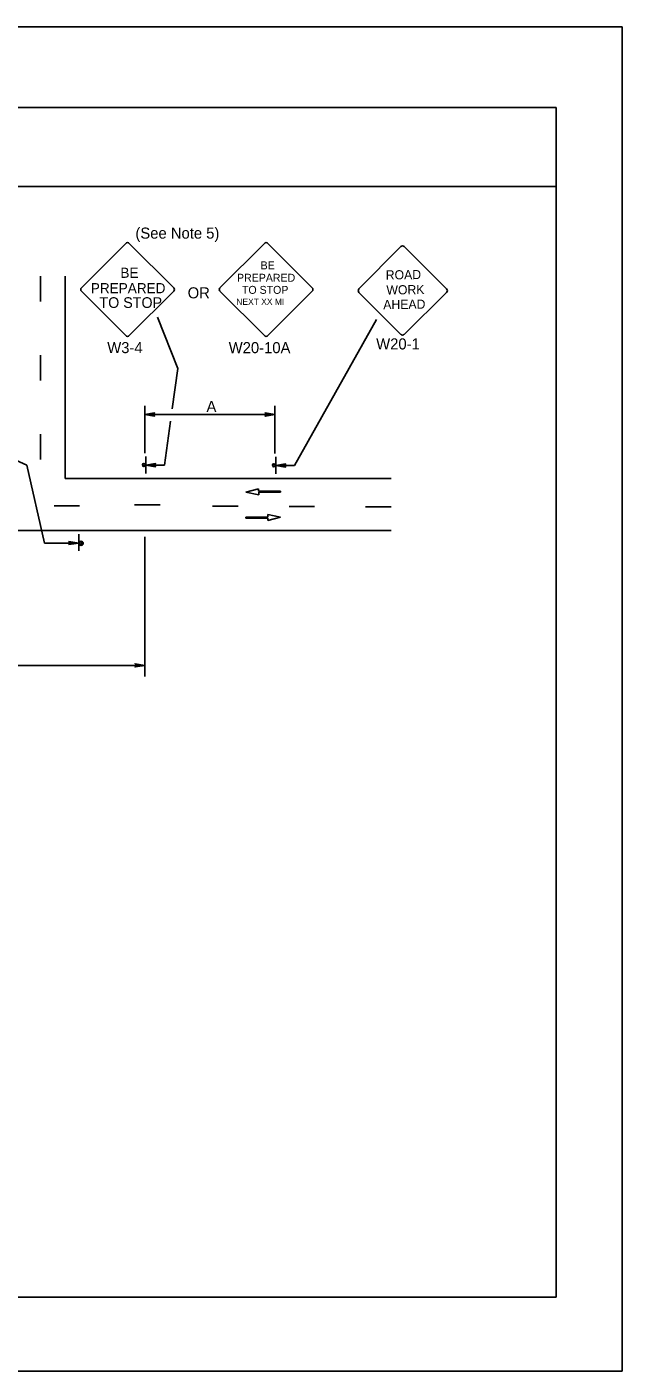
# Model space of a CAD drawing. Extents: x -14145 to -13662, y 30244 to 30661.
# Drawn here: x -13904.46 to -13893.17, y 30451.81 to 30477.31 of the extents above; entities that cross this region are included whole.
import ezdxf

# ---------------------------------------------------------------- set-up
doc = ezdxf.new("R2010")
doc.units = 0
for name, color, linetype in [('1', 7, 'Continuous'), ('10', 7, 'Continuous'), ('2', 7, 'Continuous'), ('61', 7, 'Continuous')]:
    doc.layers.add(name, color=color, linetype=linetype)

msp = doc.modelspace()

# ---------------------------------------------------------------- linework, layer by layer
at = {"layer": '1'}
for p, q in [((-13897.37, 30473.138), (-13898.165, 30472.335)), ((-13896.501, 30472.335), (-13897.304, 30473.138)), ((-13904.206, 30472.58), (-13904.206, 30472.1)), ((-13903.738, 30468.737), (-13903.738, 30472.58)), ((-13898.165, 30472.269), (-13897.37, 30471.474)), ((-13897.304, 30471.474), (-13896.501, 30472.269)), ((-13901.6, 30470.824), (-13901.983, 30471.8)), ((-13899.386, 30468.987), (-13897.83, 30471.754)), ((-13904.461, 30468.993), (-13908.87, 30470.985)), ((-13904.206, 30471.08), (-13904.206, 30470.6)), ((-13901.705, 30470.061), (-13901.6, 30470.825)), ((-13902.224, 30469.221), (-13902.224, 30470.118)), ((-13899.758, 30469.953), (-13902.224, 30469.953)), ((-13899.758, 30469.215), (-13899.758, 30470.118)), ((-13901.852, 30468.993), (-13901.737, 30469.828)), ((-13904.206, 30469.58), (-13904.206, 30469.1)), ((-13904.128, 30467.515), (-13904.461, 30468.993)), ((-13902.206, 30469.155), (-13902.206, 30468.837)), ((-13901.852, 30468.993), (-13902.206, 30468.993)), ((-13899.74, 30469.149), (-13899.74, 30468.831)), ((-13899.386, 30468.987), (-13899.74, 30468.987)), ((-13903.738, 30468.737), (-13897.552, 30468.737)), ((-13900.066, 30468.545), (-13900.307, 30468.479)), ((-13900.307, 30468.479), (-13900.063, 30468.433)), ((-13900.066, 30468.5), (-13900.066, 30468.545)), ((-13899.649, 30468.5), (-13900.066, 30468.5)), ((-13900.063, 30468.433), (-13900.063, 30468.478)), ((-13900.063, 30468.478), (-13899.649, 30468.478)), ((-13899.649, 30468.478), (-13899.649, 30468.5)), ((-13903.466, 30468.221), (-13903.946, 30468.221)), ((-13901.932, 30468.239), (-13902.418, 30468.239)), ((-13900.456, 30468.215), (-13900.942, 30468.215)), ((-13899.004, 30468.209), (-13899.49, 30468.209)), ((-13897.552, 30468.203), (-13898.038, 30468.203)), ((-13899.893, 30468.009), (-13900.307, 30468.009)), ((-13900.307, 30468.009), (-13900.307, 30467.987)), ((-13900.307, 30467.987), (-13899.891, 30467.987)), ((-13899.649, 30468.008), (-13899.893, 30468.055)), ((-13899.893, 30468.055), (-13899.893, 30468.009)), ((-13899.891, 30467.942), (-13899.649, 30468.008)), ((-13899.891, 30467.987), (-13899.891, 30467.942)), ((-13913.138, 30467.753), (-13897.552, 30467.753)), ((-13903.473, 30467.682), (-13903.473, 30467.37)), ((-13904.128, 30467.515), (-13903.479, 30467.515)), ((-13902.224, 30467.635), (-13902.224, 30464.985)), ((-13902.224, 30465.195), (-13916.366, 30465.195))]:
    msp.add_line(p, q, dxfattribs=at)
for points in [[(-13903.426, 30472.358), (-13902.585, 30473.2)], [(-13902.519, 30473.2), (-13901.677, 30472.358)], [(-13900.799, 30472.358), (-13899.958, 30473.2)], [(-13899.892, 30473.2), (-13899.05, 30472.358)], [(-13902.585, 30471.45), (-13903.426, 30472.293)], [(-13901.677, 30472.293), (-13902.519, 30471.45)], [(-13899.958, 30471.451), (-13900.799, 30472.293)], [(-13899.05, 30472.293), (-13899.892, 30471.45)], [(-13902.05, 30469.929), (-13902.056, 30469.941), (-13902.224, 30469.953), (-13902.05, 30469.929), (-13902.038, 30469.923), (-13902.224, 30469.953), (-13902.056, 30469.959), (-13902.05, 30469.971), (-13902.224, 30469.953), (-13902.038, 30469.983), (-13902.05, 30469.971)], [(-13899.932, 30469.971), (-13899.926, 30469.959), (-13899.758, 30469.953), (-13899.932, 30469.971), (-13899.944, 30469.983), (-13899.758, 30469.953), (-13899.926, 30469.941), (-13899.932, 30469.929), (-13899.758, 30469.953), (-13899.944, 30469.923), (-13899.932, 30469.929)], [(-13902.026, 30468.969), (-13902.032, 30468.981), (-13902.206, 30468.993), (-13902.026, 30468.969), (-13902.02, 30468.963), (-13902.206, 30468.993), (-13902.032, 30468.999), (-13902.026, 30469.011), (-13902.206, 30468.993), (-13902.02, 30469.023), (-13902.026, 30469.011)], [(-13899.56, 30468.963), (-13899.566, 30468.975), (-13899.74, 30468.987), (-13899.56, 30468.963), (-13899.554, 30468.957), (-13899.74, 30468.987), (-13899.566, 30468.993), (-13899.56, 30469.005), (-13899.74, 30468.987), (-13899.554, 30469.017), (-13899.56, 30469.005)], [(-13903.659, 30467.539), (-13903.653, 30467.527), (-13903.479, 30467.515), (-13903.659, 30467.539), (-13903.665, 30467.545), (-13903.479, 30467.515), (-13903.653, 30467.509), (-13903.659, 30467.497), (-13903.479, 30467.515), (-13903.665, 30467.485), (-13903.659, 30467.497)], [(-13902.398, 30465.213), (-13902.392, 30465.201), (-13902.224, 30465.195), (-13902.398, 30465.213), (-13902.41, 30465.225), (-13902.224, 30465.195), (-13902.392, 30465.183), (-13902.398, 30465.171), (-13902.224, 30465.195), (-13902.41, 30465.165), (-13902.398, 30465.171)]]:
    msp.add_lwpolyline(points, dxfattribs=at)
for centre, radius in [((-13902.242, 30468.997), 0.0298), ((-13899.776, 30468.991), 0.0298), ((-13903.434, 30467.51), 0.0408)]:
    msp.add_circle(centre, radius, dxfattribs=at)
for centre, radius, start, end in [((-13902.552, 30473.167), 0.0465, 45.0316, 135), ((-13899.925, 30473.167), 0.0465, 45.0316, 135), ((-13897.337, 30473.106), 0.0465, 45, 135), ((-13903.393, 30472.326), 0.0465, 135, 224.9684), ((-13901.71, 30472.326), 0.0465, 315, 45.0316), ((-13900.766, 30472.326), 0.0465, 135, 224.9684), ((-13899.083, 30472.326), 0.0465, 315, 45.0316), ((-13898.132, 30472.303), 0.0465, 135, 225), ((-13896.534, 30472.303), 0.0465, 315, 45), ((-13902.552, 30471.483), 0.0465, 224.9684, 315), ((-13899.925, 30471.483), 0.0465, 224.9684, 315), ((-13897.337, 30471.508), 0.0465, 225, 315), ((-13902.241, 30468.998), 0.0214, 355.7499, 350.479), ((-13899.775, 30468.992), 0.0214, 355.7499, 350.479), ((-13903.439, 30467.517), 0.0214, 189.521, 184.2501)]:
    msp.add_arc(centre, radius, start, end, dxfattribs=at)
at = {"layer": '10'}
for p, q in [((-13925.874, 30475.777), (-13894.422, 30475.777)), ((-13894.422, 30475.777), (-13894.422, 30453.207)), ((-13925.874, 30474.277), (-13894.422, 30474.277)), ((-13894.422, 30453.207), (-13925.874, 30453.207))]:
    msp.add_line(p, q, dxfattribs=at)
at = {"layer": '61'}
msp.add_lwpolyline([(-13926.174, 30477.307), (-13893.174, 30477.307), (-13893.174, 30451.807), (-13926.174, 30451.807)], close=True, dxfattribs=at)

# ---------------------------------------------------------------- texts
at = {"layer": '1'}
for s, height, p in [('BE', 0.15, (-13900.029, 30472.708)), ('BE', 0.1925, (-13902.688, 30472.546)), ('PREPARED', 0.15, (-13900.476, 30472.473)), ('PREPARED', 0.1925, (-13903.249, 30472.254)), ('TO STOP', 0.15, (-13900.382, 30472.243)), ('TO STOP', 0.2024, (-13903.085, 30471.976)), ('NEXT XX MI', 0.12, (-13900.49, 30472.034))]:
    msp.add_text(s, height=height, dxfattribs=at).set_placement(p)
for s, height, rotation, p in [('ROAD', 0.1735, 0.7566, (-13897.655, 30472.514)), ('WORK', 0.1733, 0.7588, (-13897.642, 30472.229)), ('AHEAD', 0.1735, 0.7481, (-13897.702, 30471.951))]:
    msp.add_text(s, height=height, rotation=rotation, dxfattribs=at).set_placement(p)
at = {"layer": '2'}
for s, p in [('(See Note 5)', (-13902.403, 30473.29)), ('OR', (-13901.412, 30472.157)), ('W3-4', (-13902.937, 30471.118)), ('W20-10A', (-13900.634, 30471.117)), ('W20-1', (-13897.837, 30471.188)), ('A', (-13901.055, 30470.002))]:
    msp.add_text(s, height=0.21, dxfattribs=at).set_placement(p)

doc.saveas('drawing.dxf')
